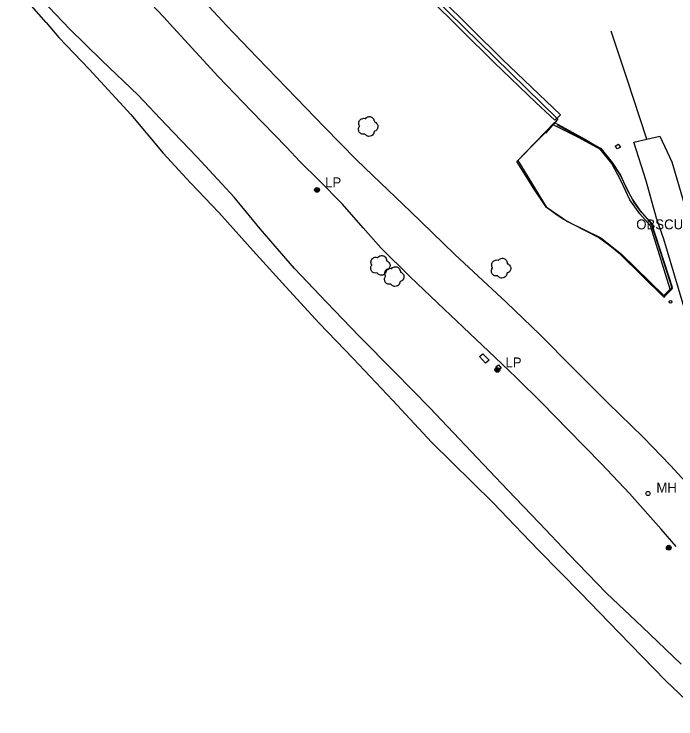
# Model space of a CAD drawing. Extents: x 368532 to 392481, y 10654822 to 10676899.
# Drawn here: x 381025.9 to 381361.4, y 10657722 to 10658079 of the extents above; entities that cross this region are included whole.
import ezdxf

# ---------------------------------------------------------------- set-up
doc = ezdxf.new("R2010")
doc.units = 0
for name, color, linetype in [('p_dtm obscured area', 7, 'Continuous'), ('p_dtm retaining wall', 7, 'Continuous'), ('p_railroad rr control', 7, 'Continuous'), ('p_road dirt road', 7, 'Continuous'), ('p_structure fence', 7, 'Continuous'), ('p_structure sign', 7, 'Continuous'), ('p_structure unidentified', 7, 'Continuous'), ('p_structure wall', 7, 'Continuous'), ('p_utility general pole', 7, 'Continuous'), ('p_utility manhole', 7, 'Continuous'), ('p_veg tree', 7, 'Continuous')]:
    doc.layers.add(name, color=color, linetype=linetype)

msp = doc.modelspace()

# ---------------------------------------------------------------- linework, layer by layer
at = {"layer": 'p_dtm obscured area'}
for points in [[(381490.92, 10657725.18), (381466.86, 10657751.88), (381459.52, 10657760.09), (381442.32, 10657785.24), (381414.84, 10657826.36), (381408.87, 10657835.66), (381404.12, 10657843.39), (381385.04, 10657884.81), (381375.7, 10657906.58), (381365.51, 10657930.48), (381362.65, 10657940.11), (381355.31, 10657964.99), (381353.1, 10657971.24), (381351.51, 10657975.68), (381346.33, 10657994.57), (381340.05, 10658014.24), (381353.2, 10658017.26), (381359.33, 10658004.26)], [(381359.33, 10658004.26), (381365.49, 10657983), (381367.57, 10657974.79), (381373.9, 10657954.35), (381379.1, 10657937.23), (381381.33, 10657931.45), (381382.29, 10657928.49), (381384.31, 10657923.75), (381396.65, 10657893.75), (381406.05, 10657876.1), (381415.69, 10657854.76), (381421.84, 10657840.84), (381441.76, 10657811.83), (381469, 10657772.13), (381475.97, 10657761.76), (381501.16, 10657733.79)]]:
    msp.add_lwpolyline(points, dxfattribs=at)
at = {"layer": 'p_dtm retaining wall'}
for p, q in [((381300.29, 10658024.24), (381281.24, 10658004.87)), ((381312.41, 10658016.4), (381299.53, 10658022.82)), ((381323.18, 10658010.43), (381312.41, 10658016.4)), ((381328.94, 10658003.29), (381323.18, 10658010.43)), ((381281.24, 10658004.87), (381295.66, 10657981.49)), ((381333.48, 10657994.67), (381328.94, 10658003.29)), ((381337.98, 10657984.9), (381333.48, 10657994.67)), ((381343.03, 10657977.94), (381337.98, 10657984.9)), ((381295.66, 10657981.49), (381306.42, 10657973.97)), ((381348.46, 10657971.73), (381343.03, 10657977.94)), ((381306.42, 10657973.97), (381323.25, 10657965.7)), ((381358.47, 10657939.68), (381348.46, 10657971.73)), ((381323.25, 10657965.7), (381333.87, 10657957.35)), ((381333.87, 10657957.35), (381355.24, 10657936.45)), ((381355.24, 10657936.45), (381358.47, 10657939.68))]:
    msp.add_line(p, q, dxfattribs=at)
at = {"layer": 'p_railroad rr control'}
msp.add_lwpolyline([(381346.62, 10658015.75), (381336.75, 10658046.15), (381328.53, 10658070.42)], dxfattribs=at)
at = {"layer": 'p_road dirt road'}
for p, q in [((381101.8, 10658077.43), (381074.24, 10658107.16)), ((381133.59, 10658073.21), (381110.63, 10658098.19)), ((381042.17, 10658074.75), (381025.93, 10658093.37)), ((381053.97, 10658071.63), (381040.21, 10658086.3)), ((381106.76, 10658072.08), (381101.8, 10658077.43)), ((381042.17, 10658074.75), (381048.67, 10658067.24)), ((381149.36, 10658056.81), (381133.59, 10658073.21)), ((381070.34, 10658055.56), (381053.97, 10658071.63)), ((381129.4, 10658047.42), (381106.76, 10658072.08)), ((381048.67, 10658067.24), (381064.07, 10658051.17)), ((381088.88, 10658038.03), (381070.34, 10658055.56)), ((381173.78, 10658031.56), (381149.36, 10658056.81)), ((381064.07, 10658051.17), (381085.05, 10658028.14)), ((381146.06, 10658030.05), (381129.4, 10658047.42)), ((381102.79, 10658023.08), (381088.88, 10658038.03)), ((381173.78, 10658031.56), (381183.25, 10658021.73)), ((381085.05, 10658028.14), (381101.55, 10658008.52)), ((381163.95, 10658011.57), (381146.06, 10658030.05)), ((381118.7, 10658006.48), (381102.79, 10658023.08)), ((381183.25, 10658021.73), (381199.42, 10658005.26)), ((381170.87, 10658004.19), (381163.95, 10658011.57)), ((381101.55, 10658008.52), (381115.35, 10657993.54)), ((381137.43, 10657986.35), (381118.7, 10658006.48)), ((381180.37, 10657994.95), (381170.87, 10658004.19)), ((381199.42, 10658005.26), (381211.71, 10657993.62)), ((381192.43, 10657982.68), (381180.37, 10657994.95)), ((381115.35, 10657993.54), (381129.68, 10657978.61)), ((381211.71, 10657993.62), (381226.86, 10657978.97)), ((381150.7, 10657970.19), (381137.43, 10657986.35)), ((381202.91, 10657970.79), (381192.43, 10657982.68)), ((381129.68, 10657978.61), (381148.61, 10657957.45)), ((381226.86, 10657978.97), (381243.44, 10657963)), ((381168.04, 10657950.24), (381150.7, 10657970.19)), ((381211.87, 10657960.58), (381202.91, 10657970.79)), ((381243.44, 10657963), (381249.37, 10657957.23)), ((381226.75, 10657945.87), (381211.87, 10657960.58)), ((381148.61, 10657957.45), (381163.73, 10657940.88)), ((381249.37, 10657957.23), (381275.35, 10657933.2)), ((381184.24, 10657933.12), (381168.04, 10657950.24)), ((381243.99, 10657929.58), (381226.75, 10657945.87)), ((381163.73, 10657940.88), (381180.57, 10657922.48)), ((381200.8, 10657915.88), (381184.24, 10657933.12)), ((381275.35, 10657933.2), (381292.51, 10657916.57)), ((381253.57, 10657920.4), (381243.99, 10657929.58)), ((381180.57, 10657922.48), (381197.81, 10657904.56)), ((381269.76, 10657905.02), (381253.57, 10657920.4)), ((381292.51, 10657916.57), (381309.46, 10657899.56)), ((381218.74, 10657897.88), (381200.8, 10657915.88)), ((381197.81, 10657904.56), (381217.93, 10657883.32)), ((381280.42, 10657894.92), (381269.76, 10657905.02)), ((381309.46, 10657899.56), (381327.06, 10657882.03)), ((381236.63, 10657879.52), (381218.74, 10657897.88)), ((381293.51, 10657882), (381280.42, 10657894.92)), ((381217.93, 10657883.32), (381237.51, 10657862.29)), ((381306.59, 10657868.58), (381293.51, 10657882)), ((381327.06, 10657882.03), (381344.85, 10657864.78)), ((381257.57, 10657857.43), (381236.63, 10657879.52)), ((381323.66, 10657851.21), (381306.59, 10657868.58)), ((381344.85, 10657864.78), (381358.63, 10657850.41)), ((381237.51, 10657862.29), (381268.7, 10657831.51)), ((381276.24, 10657837.89), (381257.57, 10657857.43)), ((381337.8, 10657836.28), (381323.66, 10657851.21)), ((381358.63, 10657850.41), (381371.94, 10657835.84)), ((381292.13, 10657821.32), (381276.24, 10657837.89)), ((381353.95, 10657818.12), (381337.8, 10657836.28)), ((381268.7, 10657831.51), (381283.46, 10657816.06)), ((381307.04, 10657805.53), (381292.13, 10657821.32)), ((381361.43, 10657809.42), (381353.95, 10657818.12)), ((381283.46, 10657816.06), (381292.13, 10657807.12)), ((381292.13, 10657807.12), (381313.04, 10657785.89)), ((381326.12, 10657785.81), (381307.04, 10657805.53)), ((381313.04, 10657785.89), (381332.43, 10657765.83)), ((381344.24, 10657768.76), (381326.12, 10657785.81)), ((381363.97, 10657749.78), (381344.24, 10657768.76)), ((381332.43, 10657765.83), (381356.33, 10657741.26)), ((381356.33, 10657741.26), (381376.36, 10657722.05))]:
    msp.add_line(p, q, dxfattribs=at)
at = {"layer": 'p_structure fence'}
for p, q in [((381261.42, 10658065.06), (381232.4, 10658093.45)), ((381301.47, 10658025.86), (381261.42, 10658065.06)), ((381280.69, 10658004.31), (381299.88, 10658024.1)), ((381301.47, 10658025.86), (381295.32, 10658018.66)), ((381299.88, 10658024.1), (381315.5, 10658015.43)), ((381315.5, 10658015.43), (381323.43, 10658010.85)), ((381323.43, 10658010.85), (381329.05, 10658003.82)), ((381289.14, 10657990.94), (381280.69, 10658004.31)), ((381329.05, 10658003.82), (381333.22, 10657997.44)), ((381333.22, 10657997.44), (381336.41, 10657990.7)), ((381295.79, 10657981.02), (381289.14, 10657990.94)), ((381336.41, 10657990.7), (381339.46, 10657985.14)), ((381339.46, 10657985.14), (381343.23, 10657979.35)), ((381298.15, 10657979.3), (381295.79, 10657981.02)), ((381300.78, 10657977.27), (381298.15, 10657979.3)), ((381303.85, 10657975.27), (381300.78, 10657977.27)), ((381343.23, 10657979.35), (381348.87, 10657972.99)), ((381309.57, 10657972.23), (381303.85, 10657975.27)), ((381315.91, 10657969.16), (381309.57, 10657972.23)), ((381348.87, 10657972.99), (381359.49, 10657939.86)), ((381322.06, 10657965.8), (381315.91, 10657969.16)), ((381327.87, 10657961.6), (381322.06, 10657965.8)), ((381333.3, 10657957.21), (381327.87, 10657961.6)), ((381355.32, 10657935.73), (381333.3, 10657957.21)), ((381359.49, 10657939.86), (381355.32, 10657935.73))]:
    msp.add_line(p, q, dxfattribs=at)
at = {"layer": 'p_structure sign'}
msp.add_circle((381358.65, 10657933.29), 0.713, dxfattribs=at)
at = {"layer": 'p_structure unidentified'}
for p, q in [((381330.57, 10658012.08), (381332.18, 10658013.07)), ((381332.18, 10658013.07), (381333.27, 10658011.68)), ((381331.74, 10658010.72), (381330.57, 10658012.08)), ((381333.27, 10658011.68), (381331.74, 10658010.72)), ((381261.89, 10657905.6), (381263.55, 10657907.01)), ((381264.89, 10657902.2), (381261.89, 10657905.6)), ((381263.55, 10657907.01), (381266.69, 10657903.71)), ((381266.69, 10657903.71), (381264.89, 10657902.2)), ((381270.18, 10657900.42), (381271.49, 10657901.3)), ((381271.71, 10657898.79), (381270.18, 10657900.42)), ((381271.49, 10657901.3), (381272.82, 10657899.7)), ((381272.82, 10657899.7), (381271.71, 10657898.79))]:
    msp.add_line(p, q, dxfattribs=at)
at = {"layer": 'p_structure wall'}
for p, q in [((381233.16, 10658095.99), (381273.51, 10658055.96)), ((381269.18, 10658054.46), (381229.8, 10658093.65)), ((381273.51, 10658055.96), (381302.84, 10658028.07)), ((381290.35, 10658034.21), (381269.18, 10658054.46)), ((381299.96, 10658025.35), (381290.35, 10658034.21)), ((381302.84, 10658028.07), (381299.96, 10658025.35)), ((381301.12, 10658022.92), (381323.08, 10658011.08)), ((381323.08, 10658011.08), (381329.86, 10658002.59)), ((381329.86, 10658002.59), (381333.3, 10657997.03)), ((381333.3, 10657997.03), (381339.89, 10657984)), ((381339.89, 10657984), (381343.39, 10657979.02)), ((381343.39, 10657979.02), (381348.76, 10657973.42)), ((381348.76, 10657973.42), (381359.49, 10657940.79)), ((381359.49, 10657940.79), (381355.11, 10657935.47))]:
    msp.add_line(p, q, dxfattribs=at)
at = {"layer": 'p_utility general pole'}
for centre, radius in [((381179.47, 10657990.01), 1.19), ((381179.47, 10657990.01), 0.901), ((381179.47, 10657990.01), 0.608), ((381179.47, 10657990.01), 0.337), ((381179.47, 10657990.01), 0.12), ((381270.86, 10657898.82), 1.19), ((381270.86, 10657898.82), 0.901), ((381270.86, 10657898.82), 0.608), ((381270.86, 10657898.82), 0.337), ((381270.86, 10657898.82), 0.12), ((381357.76, 10657808.77), 1.19), ((381357.76, 10657808.77), 0.901), ((381357.76, 10657808.77), 0.608), ((381357.76, 10657808.77), 0.337), ((381357.76, 10657808.77), 0.12)]:
    msp.add_circle(centre, radius, dxfattribs=at)
at = {"layer": 'p_utility manhole'}
msp.add_circle((381347.21, 10657836.21), 1.05, dxfattribs=at)
at = {"layer": 'p_veg tree'}
for p, q in [((381205.23, 10658022.16), (381205.23, 10658022.16)), ((381211.39, 10657951.8), (381211.39, 10657951.8)), ((381272.58, 10657950.4), (381272.58, 10657950.4)), ((381218.4, 10657946.13), (381218.4, 10657946.13))]:
    msp.add_line(p, q, dxfattribs=at)
for points in [[(381203.75, 10658018.27), (381202.19, 10658018.28), (381200.92, 10658019.27), (381200.55, 10658020.72), (381200.66, 10658021.57), (381201.01, 10658022.18), (381201.12, 10658022.29), (381201.06, 10658022.38), (381200.69, 10658023.27), (381201.04, 10658025.16), (381202.63, 10658026.23), (381203.93, 10658026.14), (381204.07, 10658026.09), (381204.14, 10658026.19), (381205.12, 10658026.91), (381206.73, 10658027.03), (381208.09, 10658026.05), (381208.5, 10658025.04), (381208.56, 10658024.5), (381208.54, 10658024.38), (381208.65, 10658024.39), (381209.24, 10658024.08), (381210.08, 10658023.11), (381210.29, 10658021.55), (381209.65, 10658020.31), (381208.69, 10658019.7), (381208.44, 10658019.64), (381208.39, 10658019.59), (381208.38, 10658019.53), (381208.32, 10658019.08), (381207.98, 10658018.16), (381207.04, 10658017.4), (381205.81, 10658017.09), (381204.31, 10658017.64), (381203.73, 10658018.28)], [(381209.92, 10657947.91), (381208.36, 10657947.93), (381207.08, 10657948.91), (381206.71, 10657950.37), (381206.83, 10657951.21), (381207.18, 10657951.82), (381207.28, 10657951.93), (381207.22, 10657952.02), (381206.85, 10657952.91), (381207.21, 10657954.81), (381208.8, 10657955.87), (381210.1, 10657955.78), (381210.24, 10657955.73), (381210.31, 10657955.83), (381211.29, 10657956.55), (381212.9, 10657956.67), (381214.25, 10657955.69), (381214.67, 10657954.68), (381214.72, 10657954.14), (381214.71, 10657954.02), (381214.81, 10657954.03), (381215.41, 10657953.72), (381216.24, 10657952.75), (381216.46, 10657951.19), (381215.82, 10657949.96), (381214.86, 10657949.34), (381214.6, 10657949.28), (381214.55, 10657949.23), (381214.54, 10657949.17), (381214.48, 10657948.72), (381214.14, 10657947.8), (381213.2, 10657947.04), (381211.98, 10657946.73), (381210.48, 10657947.29), (381209.9, 10657947.92)], [(381271.1, 10657946.51), (381269.54, 10657946.52), (381268.26, 10657947.51), (381267.9, 10657948.96), (381268.01, 10657949.81), (381268.36, 10657950.42), (381268.46, 10657950.53), (381268.4, 10657950.62), (381268.03, 10657951.5), (381268.39, 10657953.4), (381269.98, 10657954.47), (381271.28, 10657954.37), (381271.42, 10657954.33), (381271.49, 10657954.42), (381272.47, 10657955.15), (381274.08, 10657955.27), (381275.44, 10657954.29), (381275.85, 10657953.28), (381275.91, 10657952.73), (381275.89, 10657952.62), (381276, 10657952.62), (381276.59, 10657952.32), (381277.43, 10657951.35), (381277.64, 10657949.79), (381277, 10657948.55), (381276.04, 10657947.94), (381275.79, 10657947.88), (381275.73, 10657947.83), (381275.73, 10657947.77), (381275.67, 10657947.32), (381275.33, 10657946.4), (381274.38, 10657945.64), (381273.16, 10657945.32), (381271.66, 10657945.88), (381271.08, 10657946.51)], [(381216.92, 10657942.24), (381215.37, 10657942.26), (381214.09, 10657943.24), (381213.72, 10657944.7), (381213.84, 10657945.54), (381214.19, 10657946.15), (381214.29, 10657946.26), (381214.23, 10657946.36), (381213.86, 10657947.24), (381214.21, 10657949.14), (381215.81, 10657950.2), (381217.1, 10657950.11), (381217.24, 10657950.06), (381217.32, 10657950.16), (381218.29, 10657950.88), (381219.9, 10657951), (381221.26, 10657950.02), (381221.68, 10657949.02), (381221.73, 10657948.47), (381221.71, 10657948.36), (381221.82, 10657948.36), (381222.42, 10657948.05), (381223.25, 10657947.08), (381223.47, 10657945.52), (381222.83, 10657944.29), (381221.87, 10657943.67), (381221.61, 10657943.61), (381221.56, 10657943.56), (381221.55, 10657943.5), (381221.49, 10657943.05), (381221.15, 10657942.14), (381220.21, 10657941.37), (381218.99, 10657941.06), (381217.49, 10657941.62), (381216.9, 10657942.25)]]:
    msp.add_spline(points, degree=3, dxfattribs=at)

# ---------------------------------------------------------------- texts
at = {"layer": 'p_dtm obscured area'}
msp.add_text(' OBSCURED', height=5, dxfattribs=at).set_placement((381339.42, 10657970.01))
at = {"layer": 'p_utility general pole'}
for p in [(381183.58, 10657991.3), (381274.97, 10657900.11)]:
    msp.add_text('LP', height=5, dxfattribs=at).set_placement(p)
at = {"layer": 'p_utility manhole'}
msp.add_text('MH', height=5, dxfattribs=at).set_placement((381351.48, 10657836.67))

doc.saveas('drawing.dxf')
